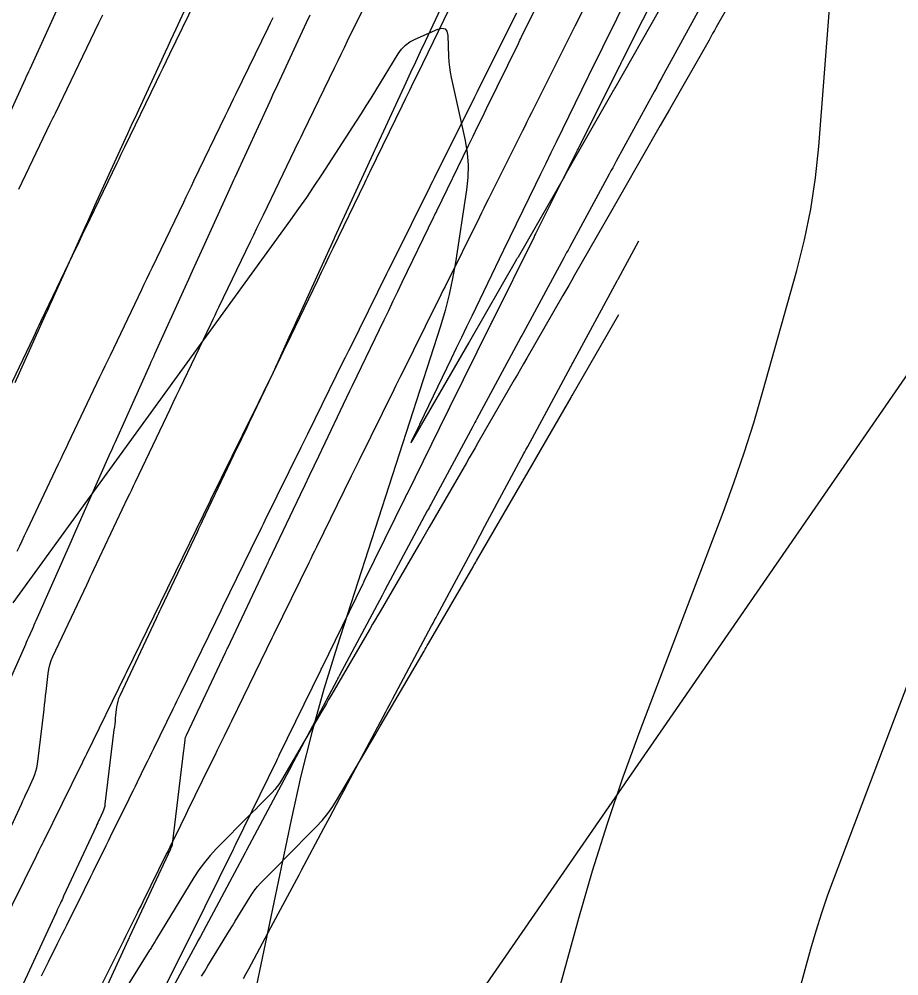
# Model space of a CAD drawing. Extents: x 1005228 to 1008882, y 1883389 to 1885754.
# Drawn here: x 1008386.03 to 1008431.56, y 1884810.83 to 1884860.35 of the extents above; entities that cross this region are included whole.
import ezdxf

# ---------------------------------------------------------------- set-up
doc = ezdxf.new("R2010")
doc.units = 0
for name, color, linetype in [('ATDIMS', 7, 'Continuous'), ('C-ANNO-NOTE', 7, 'Continuous'), ('R_Erosion', 7, 'Continuous'), ('S_BRIDGE', 7, 'Continuous'), ('TSOBSTACLE', 7, 'Continuous')]:
    doc.layers.add(name, color=color, linetype=linetype)

msp = doc.modelspace()

# ---------------------------------------------------------------- linework, layer by layer
at = {"layer": 'ATDIMS'}
for points in [[(1008408.627, 1884862.598), (1008407.039, 1884859.195), (1008406.79, 1884858.659), (1008406.54, 1884858.123), (1008406.292, 1884857.588), (1008406.043, 1884857.052), (1008404.453, 1884853.616), (1008404.427, 1884853.56), (1008404.349, 1884853.392), (1008402.355, 1884849.05), (1008402.334, 1884849.004), (1008400.54, 1884845.068), (1008400.404, 1884844.768), (1008400.267, 1884844.468), (1008400.131, 1884844.167), (1008399.995, 1884843.867), (1008399.42, 1884842.596), (1008399.299, 1884842.331), (1008399.176, 1884842.067), (1008399.051, 1884841.804), (1008398.923, 1884841.543), (1008398.137, 1884839.948), (1008398.128, 1884839.93), (1008395.941, 1884835.477), (1008395.913, 1884835.42), (1008393.752, 1884831.003), (1008393.717, 1884830.929), (1008393.705, 1884830.905), (1008391.57, 1884826.526), (1008391.52, 1884826.421), (1008391.503, 1884826.387), (1008389.514, 1884822.311), (1008389.445, 1884822.171), (1008389.331, 1884821.938), (1008389.308, 1884821.891), (1008389.286, 1884821.845), (1008389.263, 1884821.798), (1008389.24, 1884821.751), (1008387.272, 1884817.761), (1008387.214, 1884817.644), (1008387.156, 1884817.527), (1008387.041, 1884817.293), (1008387.012, 1884817.235), (1008386.983, 1884817.176), (1008386.954, 1884817.118), (1008386.925, 1884817.059), (1008385.011, 1884813.211)], [(1008385.933, 1884832.818), (1008386.06, 1884833.087), (1008386.187, 1884833.357), (1008386.315, 1884833.626), (1008386.442, 1884833.895), (1008388.071, 1884837.334), (1008388.2, 1884837.608), (1008388.33, 1884837.881), (1008388.46, 1884838.154), (1008388.59, 1884838.428), (1008390.211, 1884841.834), (1008390.346, 1884842.117), (1008390.481, 1884842.401), (1008390.617, 1884842.684), (1008390.752, 1884842.967), (1008392.372, 1884846.353), (1008392.507, 1884846.634), (1008392.642, 1884846.916), (1008392.776, 1884847.197), (1008392.912, 1884847.477), (1008394.546, 1884850.875), (1008394.678, 1884851.15), (1008394.811, 1884851.426), (1008394.943, 1884851.701), (1008395.076, 1884851.976), (1008396.71, 1884855.355), (1008396.849, 1884855.643), (1008396.989, 1884855.931), (1008397.128, 1884856.219), (1008397.268, 1884856.507), (1008398.915, 1884859.896), (1008399.045, 1884860.164), (1008399.175, 1884860.432)]]:
    msp.add_lwpolyline(points, dxfattribs=at)
at = {"layer": 'C-ANNO-NOTE'}
for points in [[(1008410.8, 1884798.565), (1008414.999, 1884813.819), (1008415.706, 1884816.276), (1008416.471, 1884818.714), (1008417.293, 1884821.133), (1008418.172, 1884823.533), (1008422.457, 1884834.817), (1008423.021, 1884836.354), (1008423.55, 1884837.902), (1008424.044, 1884839.462), (1008424.504, 1884841.033), (1008426.273, 1884847.342), (1008426.676, 1884848.926), (1008427, 1884850.524), (1008427.245, 1884852.136), (1008427.411, 1884853.762), (1008429.317, 1884878.334)], [(1008385.715, 1884830.14), (1008400.096, 1884849.968), (1008400.507, 1884850.543), (1008400.911, 1884851.124), (1008401.306, 1884851.71), (1008401.694, 1884852.301), (1008403.488, 1884855.076), (1008403.741, 1884855.471), (1008403.993, 1884855.868), (1008404.241, 1884856.266), (1008404.488, 1884856.666), (1008405.642, 1884858.549), (1008405.816, 1884858.792), (1008406.02, 1884859), (1008406.254, 1884859.174), (1008406.518, 1884859.313), (1008407.692, 1884859.827), (1008407.912, 1884859.888), (1008408.072, 1884859.855), (1008408.172, 1884859.725), (1008408.212, 1884859.501), (1008408.254, 1884858.412), (1008408.271, 1884858.14), (1008408.299, 1884857.87), (1008408.339, 1884857.602), (1008408.392, 1884857.335), (1008409.108, 1884854.065), (1008409.218, 1884853.431), (1008409.267, 1884852.794), (1008409.258, 1884852.156), (1008409.189, 1884851.515), (1008408.611, 1884847.759), (1008408.466, 1884846.923), (1008408.287, 1884846.094), (1008408.076, 1884845.274), (1008407.831, 1884844.461), (1008402.483, 1884827.891), (1008401.799, 1884825.669), (1008401.174, 1884823.432), (1008400.609, 1884821.179), (1008400.103, 1884818.909), (1008398.093, 1884809.29)]]:
    msp.add_lwpolyline(points, dxfattribs=at)
at = {"layer": 'R_Erosion'}
msp.add_lwpolyline([(1008518.846, 1884967.78), (1008232.578, 1884553.15), (1008225.876, 1884516.019)], dxfattribs=at)
at = {"layer": 'S_BRIDGE'}
msp.add_lwpolyline([(1008425.968, 1884808.453), (1008427.008, 1884812.229), (1008427.279, 1884813.169), (1008427.571, 1884814.103), (1008427.886, 1884815.029), (1008428.223, 1884815.948), (1008431.332, 1884824.137), (1008431.964, 1884825.808)], dxfattribs=at)
at = {"layer": 'TSOBSTACLE'}
for points in [[(1008424.258, 1884863.719), (1008422.108, 1884859.931), (1008422.015, 1884859.766), (1008421.921, 1884859.601), (1008421.827, 1884859.436), (1008421.733, 1884859.271), (1008419.682, 1884855.669), (1008419.563, 1884855.462), (1008419.445, 1884855.255), (1008419.327, 1884855.048), (1008419.208, 1884854.84), (1008417.238, 1884851.393), (1008417.1, 1884851.152), (1008416.963, 1884850.912), (1008416.825, 1884850.672), (1008416.688, 1884850.432), (1008414.775, 1884847.097), (1008414.625, 1884846.835), (1008414.474, 1884846.573), (1008414.324, 1884846.311), (1008414.173, 1884846.049), (1008412.301, 1884842.798), (1008412.14, 1884842.518), (1008411.979, 1884842.238), (1008411.817, 1884841.958), (1008411.656, 1884841.678), (1008409.776, 1884838.423), (1008409.626, 1884838.164), (1008409.477, 1884837.906), (1008409.327, 1884837.647), (1008409.177, 1884837.389), (1008407.244, 1884834.053), (1008407.106, 1884833.815), (1008406.968, 1884833.577), (1008406.83, 1884833.339), (1008406.692, 1884833.101), (1008404.708, 1884829.691), (1008404.581, 1884829.471), (1008404.453, 1884829.252), (1008404.325, 1884829.033), (1008404.197, 1884828.814), (1008402.167, 1884825.334), (1008402.049, 1884825.133), (1008401.931, 1884824.931), (1008401.813, 1884824.729), (1008401.695, 1884824.527), (1008399.606, 1884820.96), (1008399.499, 1884820.79), (1008399.383, 1884820.628), (1008399.257, 1884820.473), (1008399.12, 1884820.326), (1008398.556, 1884819.753), (1008398.415, 1884819.61), (1008398.273, 1884819.467), (1008398.132, 1884819.324), (1008397.991, 1884819.18), (1008396.249, 1884817.419), (1008395.922, 1884817.069), (1008395.618, 1884816.702), (1008395.335, 1884816.318), (1008395.075, 1884815.917), (1008393.145, 1884812.746), (1008393.056, 1884812.598), (1008392.906, 1884812.352), (1008392.876, 1884812.303), (1008392.846, 1884812.254), (1008392.815, 1884812.205), (1008392.785, 1884812.156), (1008390.207, 1884808.026)], [(1008395.723, 1884863.276), (1008394.132, 1884859.84), (1008393.994, 1884859.54), (1008393.856, 1884859.241), (1008393.718, 1884858.942), (1008393.58, 1884858.642), (1008392.012, 1884855.228), (1008391.888, 1884854.959), (1008391.765, 1884854.689), (1008391.642, 1884854.42), (1008391.519, 1884854.15), (1008389.939, 1884850.684), (1008389.813, 1884850.407), (1008389.687, 1884850.13), (1008389.561, 1884849.853), (1008389.436, 1884849.575), (1008387.88, 1884846.135), (1008387.751, 1884845.85), (1008387.623, 1884845.564), (1008387.494, 1884845.278), (1008387.366, 1884844.992), (1008385.813, 1884841.53)], [(1008389.563, 1884808.098), (1008391.695, 1884812.718), (1008391.719, 1884812.771), (1008391.75, 1884812.838), (1008391.768, 1884812.878), (1008393.876, 1884817.411), (1008393.903, 1884817.47), (1008393.948, 1884817.568), (1008393.957, 1884817.588), (1008393.963, 1884817.608), (1008393.968, 1884817.629), (1008393.972, 1884817.65), (1008394.561, 1884822.52), (1008394.569, 1884822.585), (1008394.576, 1884822.649), (1008394.584, 1884822.714), (1008394.591, 1884822.778), (1008394.619, 1884823.036), (1008394.629, 1884823.1), (1008394.644, 1884823.162), (1008394.664, 1884823.223), (1008394.689, 1884823.283), (1008396.712, 1884827.577), (1008396.74, 1884827.636), (1008396.767, 1884827.694), (1008396.795, 1884827.753), (1008396.823, 1884827.812), (1008398.85, 1884832.093), (1008398.88, 1884832.156), (1008398.91, 1884832.219), (1008398.94, 1884832.282), (1008398.97, 1884832.345), (1008400.591, 1884835.751), (1008400.826, 1884836.245), (1008401.062, 1884836.738), (1008401.297, 1884837.232), (1008401.533, 1884837.725), (1008403.153, 1884841.111), (1008403.187, 1884841.182), (1008403.222, 1884841.253), (1008403.256, 1884841.324), (1008403.29, 1884841.395), (1008404.924, 1884844.793), (1008405.157, 1884845.278), (1008405.391, 1884845.763), (1008405.625, 1884846.248), (1008405.859, 1884846.733), (1008407.493, 1884850.112), (1008407.53, 1884850.191), (1008407.568, 1884850.269), (1008407.606, 1884850.347), (1008407.644, 1884850.425), (1008409.291, 1884853.814), (1008409.523, 1884854.292), (1008409.755, 1884854.77), (1008409.988, 1884855.247), (1008410.221, 1884855.724), (1008411.868, 1884859.096), (1008411.909, 1884859.181), (1008411.951, 1884859.266), (1008411.992, 1884859.351), (1008412.034, 1884859.435), (1008414.068, 1884863.58)], [(1008416.546, 1884863.486), (1008414.789, 1884859.989), (1008414.669, 1884859.749), (1008414.548, 1884859.509), (1008414.428, 1884859.269), (1008414.308, 1884859.029), (1008412.543, 1884855.503), (1008412.427, 1884855.269), (1008412.31, 1884855.036), (1008412.193, 1884854.802), (1008412.077, 1884854.568), (1008410.304, 1884851.013), (1008410.191, 1884850.786), (1008410.078, 1884850.559), (1008409.965, 1884850.332), (1008409.852, 1884850.105), (1008408.072, 1884846.52), (1008407.963, 1884846.3), (1008407.853, 1884846.079), (1008407.744, 1884845.858), (1008407.634, 1884845.637), (1008405.846, 1884842.023), (1008405.74, 1884841.809), (1008405.635, 1884841.595), (1008405.529, 1884841.381), (1008405.423, 1884841.167), (1008403.627, 1884837.523), (1008403.525, 1884837.315), (1008403.423, 1884837.108), (1008403.321, 1884836.9), (1008403.219, 1884836.693), (1008401.414, 1884833.018), (1008401.316, 1884832.818), (1008401.217, 1884832.617), (1008401.119, 1884832.416), (1008401.021, 1884832.216), (1008399.208, 1884828.511), (1008399.113, 1884828.317), (1008399.019, 1884828.123), (1008398.924, 1884827.929), (1008398.829, 1884827.735), (1008397.014, 1884824.009), (1008396.92, 1884823.817), (1008396.826, 1884823.625), (1008396.733, 1884823.433), (1008396.639, 1884823.241), (1008396.265, 1884822.474), (1008396.171, 1884822.282), (1008396.078, 1884822.09), (1008395.984, 1884821.899), (1008395.89, 1884821.707), (1008394.749, 1884819.37), (1008394.658, 1884819.183), (1008394.566, 1884818.996), (1008394.474, 1884818.809), (1008394.382, 1884818.622), (1008394.013, 1884817.874), (1008393.921, 1884817.687), (1008393.829, 1884817.5), (1008393.736, 1884817.313), (1008393.644, 1884817.126), (1008392.426, 1884814.659), (1008392.338, 1884814.48), (1008392.249, 1884814.3), (1008392.16, 1884814.12), (1008392.07, 1884813.941), (1008391.713, 1884813.222), (1008391.624, 1884813.043), (1008391.534, 1884812.863), (1008391.445, 1884812.684), (1008391.355, 1884812.504), (1008390.086, 1884809.956)], [(1008384.893, 1884817.024), (1008386.146, 1884819.72), (1008386.225, 1884819.889), (1008386.304, 1884820.059), (1008386.382, 1884820.229), (1008386.461, 1884820.398), (1008386.775, 1884821.077), (1008386.846, 1884821.248), (1008386.903, 1884821.424), (1008386.947, 1884821.603), (1008386.976, 1884821.787), (1008387.32, 1884824.626), (1008387.347, 1884824.857), (1008387.375, 1884825.088), (1008387.401, 1884825.32), (1008387.427, 1884825.551), (1008387.529, 1884826.477), (1008387.564, 1884826.706), (1008387.617, 1884826.93), (1008387.689, 1884827.148), (1008387.779, 1884827.362), (1008389.526, 1884831.071), (1008389.62, 1884831.27), (1008389.714, 1884831.469), (1008389.808, 1884831.668), (1008389.902, 1884831.867), (1008391.664, 1884835.587), (1008391.76, 1884835.79), (1008391.857, 1884835.994), (1008391.953, 1884836.197), (1008392.05, 1884836.4), (1008393.671, 1884839.806), (1008393.84, 1884840.16), (1008394.008, 1884840.513), (1008394.177, 1884840.867), (1008394.346, 1884841.22), (1008395.966, 1884844.606), (1008396.067, 1884844.817), (1008396.168, 1884845.028), (1008396.27, 1884845.239), (1008396.371, 1884845.45), (1008398.005, 1884848.848), (1008398.171, 1884849.193), (1008398.337, 1884849.538), (1008398.504, 1884849.883), (1008398.671, 1884850.228), (1008400.304, 1884853.608), (1008400.41, 1884853.826), (1008400.515, 1884854.044), (1008400.621, 1884854.262), (1008400.727, 1884854.48), (1008402.373, 1884857.869), (1008402.538, 1884858.207), (1008402.702, 1884858.544), (1008402.866, 1884858.882), (1008403.031, 1884859.22), (1008404.678, 1884862.592)], [(1008392.547, 1884808.174), (1008394.818, 1884812.733), (1008394.875, 1884812.849), (1008394.894, 1884812.887), (1008397.118, 1884817.392), (1008397.154, 1884817.464), (1008397.198, 1884817.553), (1008397.215, 1884817.589), (1008397.224, 1884817.607), (1008399.36, 1884821.981), (1008399.405, 1884822.072), (1008399.472, 1884822.209), (1008399.494, 1884822.255), (1008401.637, 1884826.652), (1008401.664, 1884826.707), (1008401.69, 1884826.762), (1008403.83, 1884831.137), (1008403.862, 1884831.202), (1008403.894, 1884831.267), (1008406.03, 1884835.617), (1008406.068, 1884835.692), (1008406.105, 1884835.768), (1008408.237, 1884840.094), (1008408.279, 1884840.18), (1008408.322, 1884840.266), (1008410.45, 1884844.567), (1008410.474, 1884844.615), (1008410.498, 1884844.663), (1008410.522, 1884844.712), (1008410.546, 1884844.76), (1008412.67, 1884849.036), (1008412.696, 1884849.09), (1008412.723, 1884849.144), (1008412.75, 1884849.197), (1008412.777, 1884849.251), (1008414.896, 1884853.502), (1008414.925, 1884853.561), (1008414.955, 1884853.62), (1008414.984, 1884853.679), (1008415.014, 1884853.738), (1008417.128, 1884857.964), (1008417.161, 1884858.029), (1008417.193, 1884858.093), (1008417.226, 1884858.158), (1008417.258, 1884858.222), (1008419.368, 1884862.423)], [(1008395.456, 1884861.924), (1008393.809, 1884858.534), (1008393.635, 1884858.176), (1008393.462, 1884857.819), (1008393.289, 1884857.461), (1008393.115, 1884857.103), (1008391.482, 1884853.724), (1008391.383, 1884853.518), (1008391.284, 1884853.313), (1008391.185, 1884853.108), (1008391.086, 1884852.903), (1008389.452, 1884849.505), (1008389.283, 1884849.154), (1008389.115, 1884848.803), (1008388.947, 1884848.452), (1008388.779, 1884848.101), (1008387.158, 1884844.715), (1008387.056, 1884844.501), (1008386.955, 1884844.288), (1008386.853, 1884844.075), (1008386.751, 1884843.861), (1008385.13, 1884840.455)], [(1008417.664, 1884861.833), (1008415.492, 1884857.408), (1008415.463, 1884857.348), (1008413.816, 1884853.976), (1008413.549, 1884853.429), (1008413.282, 1884852.882), (1008413.016, 1884852.335), (1008412.75, 1884851.787), (1008411.103, 1884848.398), (1008411.087, 1884848.365), (1008409.454, 1884844.986), (1008409.186, 1884844.431), (1008408.918, 1884843.876), (1008408.65, 1884843.321), (1008408.383, 1884842.765), (1008406.749, 1884839.367), (1008406.744, 1884839.356), (1008406.359, 1884838.552), (1008406.312, 1884838.451), (1008406.3, 1884838.415), (1008406.322, 1884838.445), (1008406.38, 1884838.541), (1008406.83, 1884839.318), (1008406.852, 1884839.356), (1008409.313, 1884843.618), (1008409.354, 1884843.689), (1008411.792, 1884847.925), (1008411.829, 1884847.989), (1008411.866, 1884848.053), (1008414.263, 1884852.231), (1008414.29, 1884852.28), (1008414.318, 1884852.328), (1008414.345, 1884852.376), (1008414.373, 1884852.424), (1008416.724, 1884856.537), (1008416.762, 1884856.604), (1008416.8, 1884856.67), (1008416.838, 1884856.737), (1008416.876, 1884856.804), (1008419.176, 1884860.841)], [(1008384.521, 1884853.234), (1008386.357, 1884857.262), (1008386.416, 1884857.391), (1008386.475, 1884857.52), (1008386.534, 1884857.649), (1008386.593, 1884857.778), (1008388.161, 1884861.192)], [(1008408.273, 1884860.844), (1008406.626, 1884857.472), (1008406.427, 1884857.065), (1008406.229, 1884856.657), (1008406.03, 1884856.249), (1008405.832, 1884855.842), (1008404.185, 1884852.453), (1008404.114, 1884852.305), (1008404.042, 1884852.156), (1008403.97, 1884852.008), (1008403.898, 1884851.86), (1008402.265, 1884848.481), (1008402.064, 1884848.066), (1008401.864, 1884847.651), (1008401.664, 1884847.236), (1008401.464, 1884846.82), (1008399.83, 1884843.423), (1008399.763, 1884843.282), (1008399.695, 1884843.141), (1008399.627, 1884843), (1008399.56, 1884842.859), (1008397.94, 1884839.473), (1008397.737, 1884839.049), (1008397.535, 1884838.626), (1008397.333, 1884838.202), (1008397.131, 1884837.778), (1008395.51, 1884834.372), (1008395.446, 1884834.239), (1008395.383, 1884834.106), (1008395.32, 1884833.973), (1008395.257, 1884833.84), (1008393.363, 1884829.84), (1008393.302, 1884829.711), (1008393.241, 1884829.582), (1008393.18, 1884829.453), (1008393.119, 1884829.324), (1008391.234, 1884825.322), (1008391.176, 1884825.186), (1008391.13, 1884825.046), (1008391.096, 1884824.903), (1008391.074, 1884824.757), (1008391.009, 1884824.165), (1008390.992, 1884824.017), (1008390.975, 1884823.869), (1008390.958, 1884823.721), (1008390.94, 1884823.573), (1008390.474, 1884819.718), (1008390.458, 1884819.616), (1008390.433, 1884819.516), (1008390.401, 1884819.418), (1008390.361, 1884819.322), (1008390.186, 1884818.944), (1008390.143, 1884818.849), (1008390.099, 1884818.755), (1008390.055, 1884818.66), (1008390.011, 1884818.566), (1008388.331, 1884814.951), (1008388.29, 1884814.863), (1008388.249, 1884814.774), (1008388.208, 1884814.686), (1008388.167, 1884814.597), (1008388.005, 1884814.243), (1008387.964, 1884814.154), (1008387.923, 1884814.066), (1008387.882, 1884813.977), (1008387.842, 1884813.889), (1008386.135, 1884810.19)], [(1008421.238, 1884860.887), (1008419.374, 1884857.478), (1008419.257, 1884857.265), (1008419.14, 1884857.051), (1008419.024, 1884856.838), (1008418.907, 1884856.624), (1008416.932, 1884852.999), (1008416.84, 1884852.83), (1008416.748, 1884852.661), (1008416.656, 1884852.491), (1008416.564, 1884852.322), (1008414.509, 1884848.538), (1008414.436, 1884848.402), (1008414.362, 1884848.266), (1008414.288, 1884848.131), (1008414.215, 1884847.995), (1008412.108, 1884844.101), (1008412.046, 1884843.985), (1008411.983, 1884843.869), (1008411.92, 1884843.752), (1008411.858, 1884843.636), (1008409.717, 1884839.665), (1008409.664, 1884839.566), (1008409.61, 1884839.467), (1008409.557, 1884839.368), (1008409.504, 1884839.269), (1008407.334, 1884835.23), (1008407.289, 1884835.146), (1008407.244, 1884835.063), (1008407.2, 1884834.979), (1008407.155, 1884834.896), (1008404.96, 1884830.794), (1008404.922, 1884830.724), (1008404.885, 1884830.654), (1008404.848, 1884830.584), (1008404.81, 1884830.514), (1008402.594, 1884826.358), (1008402.563, 1884826.3), (1008402.532, 1884826.242), (1008402.502, 1884826.185), (1008402.471, 1884826.127), (1008400.235, 1884821.919), (1008400.162, 1884821.781), (1008400.137, 1884821.734), (1008397.939, 1884817.594), (1008397.805, 1884817.342), (1008397.785, 1884817.305), (1008397.766, 1884817.269), (1008397.747, 1884817.233), (1008397.728, 1884817.197), (1008395.408, 1884812.868), (1008395.314, 1884812.691), (1008395.286, 1884812.64), (1008395.259, 1884812.59), (1008392.863, 1884808.154)], [(1008401.067, 1884860.559), (1008400.883, 1884860.164), (1008399.293, 1884856.728), (1008399.219, 1884856.569), (1008399.146, 1884856.41), (1008399.072, 1884856.251), (1008398.999, 1884856.092), (1008397.194, 1884852.162), (1008397.124, 1884852.01), (1008397.055, 1884851.858), (1008396.985, 1884851.706), (1008396.916, 1884851.554), (1008395.357, 1884848.134), (1008395.167, 1884847.717), (1008394.977, 1884847.299), (1008394.788, 1884846.881), (1008394.599, 1884846.463), (1008393.04, 1884843.015), (1008392.976, 1884842.874), (1008392.912, 1884842.733), (1008392.849, 1884842.592), (1008392.786, 1884842.451), (1008390.977, 1884838.417), (1008390.919, 1884838.289), (1008390.861, 1884838.16), (1008390.804, 1884838.031), (1008390.746, 1884837.902), (1008388.93, 1884833.82), (1008388.877, 1884833.7), (1008388.823, 1884833.579), (1008388.77, 1884833.459), (1008388.717, 1884833.338), (1008386.898, 1884829.217), (1008386.848, 1884829.105), (1008386.798, 1884828.992), (1008386.749, 1884828.879), (1008386.699, 1884828.767), (1008386.501, 1884828.316), (1008386.451, 1884828.203), (1008386.401, 1884828.09), (1008386.352, 1884827.978), (1008386.302, 1884827.865), (1008385.147, 1884825.25)], [(1008390.35, 1884860.561), (1008390.143, 1884860.134), (1008389.935, 1884859.706), (1008389.728, 1884859.278), (1008389.521, 1884858.85), (1008387.888, 1884855.471), (1008387.822, 1884855.336), (1008387.757, 1884855.201), (1008387.692, 1884855.065), (1008387.627, 1884854.93), (1008385.993, 1884851.532)], [(1008411.767, 1884860.652), (1008409.808, 1884856.739), (1008409.737, 1884856.595), (1008409.665, 1884856.451), (1008409.593, 1884856.308), (1008409.521, 1884856.164), (1008407.584, 1884852.277), (1008407.508, 1884852.126), (1008407.433, 1884851.975), (1008407.358, 1884851.823), (1008407.283, 1884851.672), (1008405.366, 1884847.813), (1008405.287, 1884847.654), (1008405.208, 1884847.494), (1008405.129, 1884847.335), (1008405.05, 1884847.176), (1008403.155, 1884843.345), (1008403.072, 1884843.178), (1008402.99, 1884843.011), (1008402.907, 1884842.843), (1008402.824, 1884842.676), (1008400.951, 1884838.875), (1008400.864, 1884838.699), (1008400.778, 1884838.523), (1008400.691, 1884838.348), (1008400.605, 1884838.172), (1008398.753, 1884834.401), (1008398.663, 1884834.217), (1008398.572, 1884834.033), (1008398.482, 1884833.848), (1008398.392, 1884833.664), (1008396.562, 1884829.924), (1008396.468, 1884829.731), (1008396.374, 1884829.538), (1008396.28, 1884829.346), (1008396.186, 1884829.153), (1008394.378, 1884825.443), (1008394.28, 1884825.242), (1008394.181, 1884825.041), (1008394.083, 1884824.839), (1008393.985, 1884824.638), (1008392.984, 1884822.588), (1008392.879, 1884822.371), (1008392.773, 1884822.154), (1008392.667, 1884821.937), (1008392.561, 1884821.721), (1008392.138, 1884820.854), (1008392.032, 1884820.637), (1008391.926, 1884820.42), (1008391.819, 1884820.204), (1008391.713, 1884819.987), (1008390.748, 1884818.03), (1008390.634, 1884817.801), (1008390.521, 1884817.572), (1008390.408, 1884817.343), (1008390.295, 1884817.113), (1008389.842, 1884816.196), (1008389.729, 1884815.967), (1008389.616, 1884815.738), (1008389.502, 1884815.509), (1008389.388, 1884815.28), (1008388.475, 1884813.444), (1008388.356, 1884813.206), (1008388.238, 1884812.967), (1008388.119, 1884812.729), (1008388.001, 1884812.491), (1008387.526, 1884811.539), (1008387.408, 1884811.301), (1008387.289, 1884811.063), (1008387.17, 1884810.825)], [(1008397.647, 1884810.698), (1008397.783, 1884810.95), (1008397.919, 1884811.202), (1008398.055, 1884811.455), (1008398.19, 1884811.707), (1008399.197, 1884813.587), (1008399.439, 1884814.038), (1008399.681, 1884814.49), (1008400.165, 1884815.393), (1008400.286, 1884815.619), (1008400.406, 1884815.845), (1008400.527, 1884816.071), (1008400.647, 1884816.297), (1008401.801, 1884818.47), (1008402.11, 1884819.052), (1008402.625, 1884820.023), (1008402.728, 1884820.217), (1008402.832, 1884820.411), (1008402.935, 1884820.605), (1008403.038, 1884820.799), (1008405.004, 1884824.501), (1008405.091, 1884824.664), (1008405.178, 1884824.827), (1008405.264, 1884824.989), (1008405.351, 1884825.152), (1008407.379, 1884828.954), (1008407.455, 1884829.096), (1008407.53, 1884829.238), (1008407.606, 1884829.38), (1008407.682, 1884829.522), (1008409.761, 1884833.407), (1008409.826, 1884833.527), (1008409.89, 1884833.647), (1008409.954, 1884833.767), (1008410.018, 1884833.886), (1008412.157, 1884837.868), (1008412.206, 1884837.96), (1008412.256, 1884838.052), (1008412.305, 1884838.144), (1008412.355, 1884838.235), (1008414.566, 1884842.337), (1008414.597, 1884842.395), (1008414.628, 1884842.453), (1008414.659, 1884842.511), (1008414.691, 1884842.568), (1008416.986, 1884846.811), (1008417.018, 1884846.871), (1008417.029, 1884846.891), (1008418.109, 1884848.88)], [(1008395.475, 1884810.812), (1008395.64, 1884811.081), (1008395.804, 1884811.349), (1008396.778, 1884812.95), (1008396.921, 1884813.186), (1008397.065, 1884813.422), (1008397.208, 1884813.658), (1008397.351, 1884813.893), (1008397.982, 1884814.93), (1008398.102, 1884815.115), (1008398.233, 1884815.292), (1008398.373, 1884815.462), (1008398.524, 1884815.623), (1008399.146, 1884816.252), (1008399.302, 1884816.41), (1008399.457, 1884816.567), (1008399.613, 1884816.725), (1008399.768, 1884816.883), (1008401.4, 1884818.54), (1008401.713, 1884818.877), (1008402.003, 1884819.232), (1008402.27, 1884819.604), (1008402.514, 1884819.994), (1008404.44, 1884823.282), (1008404.508, 1884823.398), (1008404.576, 1884823.515), (1008404.645, 1884823.632), (1008404.713, 1884823.749), (1008406.985, 1884827.642), (1008407.042, 1884827.739), (1008407.098, 1884827.836), (1008407.155, 1884827.934), (1008407.211, 1884828.031), (1008409.524, 1884832.007), (1008409.569, 1884832.084), (1008409.614, 1884832.161), (1008409.658, 1884832.239), (1008409.703, 1884832.316), (1008412.059, 1884836.381), (1008412.091, 1884836.435), (1008412.122, 1884836.49), (1008412.154, 1884836.544), (1008412.185, 1884836.599), (1008414.592, 1884840.767), (1008414.624, 1884840.822), (1008414.656, 1884840.877), (1008417.066, 1884845.065)]]:
    msp.add_lwpolyline(points, dxfattribs=at)

doc.saveas('drawing.dxf')
